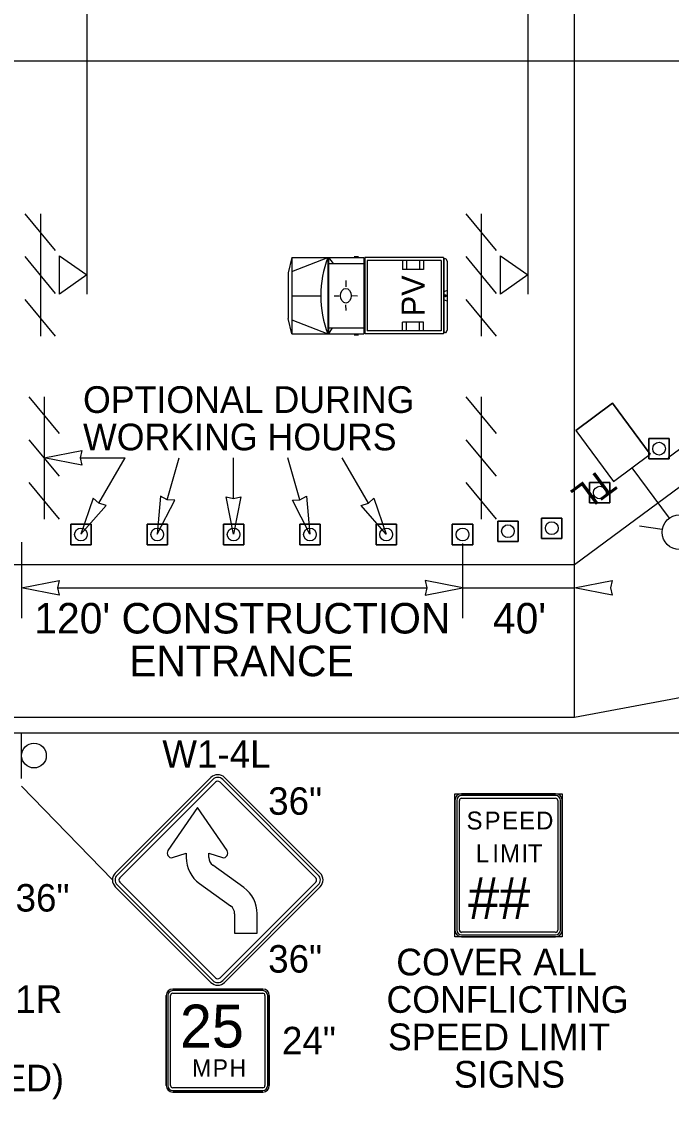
# Model space of a CAD drawing. Extents: x 99976 to 100136, y 99905 to 100011.
# Drawn here: x 100022.12 to 100023.823, y 100005.218 to 100008.043 of the extents above; entities that cross this region are included whole.
import ezdxf

# ---------------------------------------------------------------- set-up
doc = ezdxf.new("R2010")
doc.units = 0
for name, color, linetype in [('RD_ED_ShoulderPavedEdge', 7, 'Continuous'), ('RD_MK_LineEdgeWhite', 7, 'Continuous'), ('TR_SN_ConstructionSigns', 7, 'Continuous'), ('TR_WZ_BarricadeType3', 7, 'Continuous'), ('TR_WZ_PortableLightStandard', 7, 'Continuous'), ('TR_WZ_PortableSignMountBlk-Wht', 7, 'Continuous'), ('TR_WZ_ProtectiveVehicle', 7, 'Continuous'), ('TR_WZ_Sign', 7, 'Continuous'), ('TR_WZ_TrafficCone', 7, 'Continuous'), ('TR_WZ_WorkZoneDetails', 7, 'Continuous'), ('TR_WZ_WorkZoneTextCurrent', 7, 'Continuous')]:
    doc.layers.add(name, color=color, linetype=linetype)

msp = doc.modelspace()

# ---------------------------------------------------------------- linework, layer by layer
at = {"layer": 'RD_ED_ShoulderPavedEdge'}
for p, q in [((100035.6424, 100007.9393), (100020.3, 100007.9393)), ((100020.3, 100006.1793), (100035.6425, 100006.1793))]:
    msp.add_line(p, q, dxfattribs=at)
at = {"layer": 'RD_MK_LineEdgeWhite'}
for p, q in [((100024.8112, 100007.5393), (100023.5692, 100006.6193)), ((100023.5692, 100006.6193), (100020.3, 100006.6193)), ((100025.5008, 100006.5793), (100023.5692, 100006.2193)), ((100023.5692, 100006.2193), (100020.3, 100006.2193))]:
    msp.add_line(p, q, dxfattribs=at)
at = {"layer": 'TR_SN_ConstructionSigns'}
for p, q in [((100022.6162, 100006.0619), (100022.3656, 100005.8113)), ((100022.6212, 100006.0569), (100022.3706, 100005.8063)), ((100022.3776, 100005.7994), (100022.6282, 100006.05)), ((100022.6401, 100006.05), (100022.8907, 100005.7994)), ((100022.8976, 100005.8063), (100022.647, 100006.0569)), ((100022.9026, 100005.8113), (100022.652, 100006.0619)), ((100023.2732, 100006.0194), (100023.5193, 100006.0194)), ((100023.5193, 100006.0194), (100023.2732, 100006.0194)), ((100023.5193, 100006.0146), (100023.2732, 100006.0146)), ((100023.2556, 100005.662), (100023.2556, 100006.0019)), ((100023.2556, 100006.0019), (100023.2556, 100005.662)), ((100023.2605, 100006.0019), (100023.2605, 100005.662)), ((100023.2673, 100005.662), (100023.2673, 100006.0019)), ((100023.2732, 100006.0077), (100023.5193, 100006.0077)), ((100023.5251, 100006.0019), (100023.5251, 100005.662)), ((100023.532, 100005.662), (100023.532, 100006.0019)), ((100023.5369, 100006.0019), (100023.5369, 100005.662)), ((100023.5369, 100005.662), (100023.5369, 100006.0019)), ((100022.581, 100005.9833), (100022.5036, 100005.8704)), ((100022.6585, 100005.8704), (100022.581, 100005.9833)), ((100022.5156, 100005.852), (100022.5515, 100005.8634)), ((100022.5515, 100005.8634), (100022.5515, 100005.8525)), ((100022.6106, 100005.8525), (100022.6106, 100005.8634)), ((100022.6106, 100005.8634), (100022.6464, 100005.852)), ((100022.7025, 100005.7733), (100022.6211, 100005.8319)), ((100022.6282, 100005.5369), (100022.3776, 100005.7875)), ((100022.8907, 100005.7875), (100022.6401, 100005.5369)), ((100022.3656, 100005.7755), (100022.6162, 100005.5249)), ((100022.3706, 100005.7805), (100022.6212, 100005.5299)), ((100022.5865, 100005.784), (100022.6679, 100005.7254)), ((100022.647, 100005.5299), (100022.8976, 100005.7805)), ((100022.652, 100005.5249), (100022.9026, 100005.7755)), ((100022.6784, 100005.7048), (100022.6784, 100005.6542)), ((100022.7375, 100005.6542), (100022.7375, 100005.7048)), ((100022.6784, 100005.6542), (100022.7375, 100005.6542)), ((100023.5193, 100005.6562), (100023.2732, 100005.6562)), ((100023.2732, 100005.6493), (100023.5193, 100005.6493)), ((100023.5193, 100005.6444), (100023.2732, 100005.6444)), ((100023.2732, 100005.6444), (100023.5193, 100005.6444)), ((100022.516, 100005.5075), (100022.7522, 100005.5075)), ((100022.7522, 100005.5075), (100022.516, 100005.5075)), ((100022.7522, 100005.5075), (100022.516, 100005.5075)), ((100022.4991, 100005.2544), (100022.4991, 100005.4907)), ((100022.4991, 100005.4907), (100022.4991, 100005.2544)), ((100022.4991, 100005.4907), (100022.4991, 100005.2544)), ((100022.5033, 100005.4907), (100022.5033, 100005.2544)), ((100022.5104, 100005.2544), (100022.5104, 100005.4907)), ((100022.7522, 100005.5033), (100022.516, 100005.5033)), ((100022.516, 100005.4963), (100022.7522, 100005.4963)), ((100022.7579, 100005.4907), (100022.7579, 100005.2544)), ((100022.7649, 100005.2544), (100022.7649, 100005.4907)), ((100022.7691, 100005.4907), (100022.7691, 100005.2544)), ((100022.7691, 100005.2544), (100022.7691, 100005.4907)), ((100022.7691, 100005.2544), (100022.7691, 100005.4907)), ((100022.7522, 100005.2488), (100022.516, 100005.2488)), ((100022.516, 100005.2417), (100022.7522, 100005.2417)), ((100022.7522, 100005.2375), (100022.516, 100005.2375)), ((100022.516, 100005.2375), (100022.7522, 100005.2375)), ((100022.516, 100005.2375), (100022.7522, 100005.2375))]:
    msp.add_line(p, q, dxfattribs=at)
msp.add_lwpolyline([(100023.2556, 100006.0194), (100023.5369, 100006.0194), (100023.5369, 100005.6444), (100023.2556, 100005.6444)], close=True, dxfattribs=at)
for centre, radius, start, end in [((100022.6341, 100006.044), 0.0253, 45, 135), ((100022.6341, 100006.044), 0.0183, 45, 135), ((100022.6341, 100006.044), 0.00844, 45, 135), ((100023.2732, 100006.0019), 0.0176, 90, 180), ((100023.2732, 100006.0019), 0.0176, 90, 180), ((100023.2732, 100006.0019), 0.0127, 90, 180), ((100023.5193, 100006.0019), 0.0176, 0, 90), ((100023.5193, 100006.0019), 0.0176, 0, 90), ((100023.5193, 100006.0019), 0.0127, 0, 90), ((100023.2732, 100006.0019), 0.00586, 90, 180), ((100023.5193, 100006.0019), 0.00586, 360, 90), ((100022.5135, 100005.8637), 0.012, 146.3859, 280.0466), ((100022.6359, 100005.8525), 0.0844, 180, 234.206), ((100022.6359, 100005.8525), 0.0253, 180, 234.206), ((100022.6485, 100005.8637), 0.012, 259.9533, 33.6141), ((100022.3835, 100005.7934), 0.0253, 135, 225), ((100022.3835, 100005.7934), 0.0183, 135, 225), ((100022.3835, 100005.7934), 0.00844, 135, 225), ((100022.8847, 100005.7934), 0.00844, 315, 45), ((100022.8847, 100005.7934), 0.0183, 315, 45), ((100022.8847, 100005.7934), 0.0253, 315, 45), ((100022.6531, 100005.7048), 0.0844, 360, 54.2061), ((100022.6531, 100005.7048), 0.0253, 360, 54.2061), ((100023.2732, 100005.662), 0.0176, 180, 270), ((100023.2732, 100005.662), 0.0176, 180, 270), ((100023.2732, 100005.662), 0.0127, 180, 270), ((100023.2732, 100005.662), 0.00586, 180, 270), ((100023.5193, 100005.662), 0.0176, 270, 0), ((100023.5193, 100005.662), 0.0127, 270, 360), ((100023.5193, 100005.662), 0.00586, 270, 0), ((100023.5193, 100005.662), 0.0176, 270, 0), ((100022.6341, 100005.5428), 0.00844, 225, 315), ((100022.516, 100005.4907), 0.0169, 90, 180), ((100022.516, 100005.4907), 0.0169, 90, 180), ((100022.516, 100005.4907), 0.0169, 90, 180), ((100022.6341, 100005.5428), 0.0253, 225, 315), ((100022.6341, 100005.5428), 0.0183, 225, 315), ((100022.7522, 100005.4907), 0.0169, 0, 90), ((100022.7522, 100005.4907), 0.0169, 0, 90), ((100022.7522, 100005.4907), 0.0169, 0, 90), ((100022.516, 100005.4907), 0.0127, 90, 180), ((100022.516, 100005.4907), 0.00562, 90, 180), ((100022.7522, 100005.4907), 0.0127, 0, 90), ((100022.7522, 100005.4907), 0.00562, 0, 90), ((100022.516, 100005.2544), 0.0169, 180, 270), ((100022.516, 100005.2544), 0.0169, 180, 270), ((100022.516, 100005.2544), 0.0169, 180, 270), ((100022.516, 100005.2544), 0.0127, 180, 270), ((100022.516, 100005.2544), 0.00562, 180, 270), ((100022.7522, 100005.2544), 0.0169, 270, 0), ((100022.7522, 100005.2544), 0.0169, 270, 0), ((100022.7522, 100005.2544), 0.0127, 270, 0), ((100022.7522, 100005.2544), 0.00562, 270, 0), ((100022.7522, 100005.2544), 0.0169, 270, 0)]:
    msp.add_arc(centre, radius, start, end, dxfattribs=at)
at = {"layer": 'TR_WZ_BarricadeType3'}
for p, q in [((100022.2092, 100007.4429), (100022.1292, 100007.5393)), ((100022.1692, 100007.5389), (100022.1692, 100007.2189)), ((100023.3648, 100007.4429), (100023.2848, 100007.5393)), ((100023.3248, 100007.5389), (100023.3248, 100007.2189)), ((100022.2092, 100007.3307), (100022.1292, 100007.4271)), ((100023.3648, 100007.3307), (100023.2848, 100007.4271)), ((100022.2092, 100007.2184), (100022.1292, 100007.3149)), ((100023.3648, 100007.2184), (100023.2848, 100007.3149)), ((100022.2192, 100006.9637), (100022.1399, 100007.0593)), ((100022.1796, 100007.0593), (100022.1796, 100006.7393)), ((100023.3645, 100006.9637), (100023.2852, 100007.0593)), ((100023.3248, 100007.0593), (100023.3248, 100006.7393)), ((100022.2192, 100006.8515), (100022.1399, 100006.9471)), ((100023.3645, 100006.8515), (100023.2852, 100006.9471)), ((100022.2192, 100006.7393), (100022.1399, 100006.8349)), ((100023.3645, 100006.7393), (100023.2852, 100006.8349))]:
    msp.add_line(p, q, dxfattribs=at)
at = {"layer": 'TR_WZ_PortableLightStandard'}
for p, q in [((100023.5722, 100006.9712), (100023.6686, 100007.0426)), ((100023.6686, 100007.0426), (100023.7674, 100006.9093)), ((100023.7674, 100006.9093), (100023.6686, 100007.0426)), ((100023.5722, 100006.9712), (100023.671, 100006.8379)), ((100023.5722, 100006.9712), (100023.671, 100006.8379)), ((100023.671, 100006.8379), (100023.7674, 100006.9093)), ((100023.7192, 100006.8736), (100023.817, 100006.7415)), ((100023.799, 100006.7114), (100023.7389, 100006.7204))]:
    msp.add_line(p, q, dxfattribs=at)
for points in [[(100023.6686, 100007.0426), (100023.6204, 100007.0069), (100023.5722, 100006.9712)], [(100023.671, 100006.8379), (100023.7192, 100006.8736), (100023.7674, 100006.9093)]]:
    msp.add_lwpolyline(points, dxfattribs=at)
msp.add_circle((100023.8443, 100006.7047), 0.0457, dxfattribs=at)
msp.add_circle((100023.8443, 100006.7047), 0.0457, dxfattribs=at)
at = {"layer": 'TR_WZ_PortableSignMountBlk-Wht'}
for p, q in [((100022.291, 100007.4289), (100022.291, 100007.3289)), ((100023.4466, 100007.4289), (100023.4466, 100007.3289))]:
    msp.add_line(p, q, dxfattribs=at)
for points in [[(100022.291, 100007.379), (100022.2192, 100007.3289), (100022.2192, 100007.4289)], [(100023.4466, 100007.379), (100023.3748, 100007.3289), (100023.3748, 100007.4289)]]:
    msp.add_lwpolyline(points, close=True, dxfattribs=at)
at = {"layer": 'TR_WZ_ProtectiveVehicle'}
for p, q in [((100022.8282, 100007.4244), (100022.8189, 100007.3841)), ((100022.8282, 100007.4244), (100022.8282, 100007.2244)), ((100022.8282, 100007.4244), (100023.0171, 100007.4244)), ((100022.8282, 100007.3878), (100022.9226, 100007.4244)), ((100022.9226, 100007.4244), (100022.9226, 100007.2244)), ((100022.9244, 100007.4244), (100022.9244, 100007.2244)), ((100022.9244, 100007.4244), (100022.9364, 100007.4089)), ((100022.9913, 100007.4272), (100023.0027, 100007.4272)), ((100023.0171, 100007.4244), (100023.0171, 100007.2244)), ((100023.2256, 100007.4244), (100023.0198, 100007.4244)), ((100023.0198, 100007.4244), (100023.0198, 100007.2244)), ((100023.2256, 100007.4244), (100023.2256, 100007.2244)), ((100022.9244, 100007.4089), (100023.0171, 100007.4089)), ((100023.2197, 100007.4164), (100023.0257, 100007.4164)), ((100023.0257, 100007.4164), (100023.0257, 100007.2324)), ((100023.1184, 100007.4164), (100023.1184, 100007.3934)), ((100023.1284, 100007.4164), (100023.1284, 100007.3934)), ((100023.1624, 100007.4164), (100023.1624, 100007.3934)), ((100023.1734, 100007.4164), (100023.1734, 100007.3934)), ((100023.2197, 100007.4164), (100023.2197, 100007.2324)), ((100023.2307, 100007.4211), (100023.2263, 100007.4211)), ((100023.2263, 100007.4211), (100023.2263, 100007.2277)), ((100023.2352, 100007.415), (100023.2352, 100007.2338)), ((100022.8189, 100007.3841), (100022.8189, 100007.2648)), ((100023.1734, 100007.3934), (100023.1184, 100007.3934)), ((100022.9697, 100007.3641), (100022.9697, 100007.3479)), ((100022.8282, 100007.3244), (100022.9041, 100007.3244)), ((100022.9395, 100007.3246), (100022.9521, 100007.3245)), ((100022.9838, 100007.3241), (100022.9838, 100007.3241)), ((100023.0005, 100007.3237), (100022.9857, 100007.324)), ((100023.2352, 100007.3385), (100023.2263, 100007.3348)), ((100023.2352, 100007.3103), (100023.2263, 100007.3141)), ((100023.2328, 100007.3244), (100023.2287, 100007.3244)), ((100023.2307, 100007.3272), (100023.2307, 100007.3216)), ((100022.9704, 100007.286), (100022.9701, 100007.301)), ((100022.8282, 100007.2244), (100022.8189, 100007.2648)), ((100022.8282, 100007.261), (100022.9226, 100007.2244)), ((100023.1184, 100007.2324), (100023.1184, 100007.2554)), ((100023.1734, 100007.2554), (100023.1184, 100007.2554)), ((100023.1284, 100007.2324), (100023.1284, 100007.2554)), ((100023.1624, 100007.2324), (100023.1624, 100007.2554)), ((100023.1734, 100007.2324), (100023.1734, 100007.2554)), ((100022.9244, 100007.2399), (100023.0171, 100007.2399)), ((100022.9343, 100007.2399), (100022.9244, 100007.2244)), ((100023.2197, 100007.2324), (100023.0257, 100007.2324)), ((100023.2307, 100007.2277), (100023.2263, 100007.2277)), ((100022.8282, 100007.2244), (100023.0171, 100007.2244)), ((100022.9913, 100007.2216), (100023.0027, 100007.2216)), ((100023.2256, 100007.2244), (100023.0198, 100007.2244))]:
    msp.add_line(p, q, dxfattribs=at)
for centre, major_axis, start_param, end_param in [((100023.0576, 100007.3244), (0, -0.2099), 4.215667, 5.208926), ((100023.2307, 100007.415), (0, 0.0061), 4.712389, 6.283185), ((100023.2307, 100007.2338), (0, -0.0061), 0, 1.570796)]:
    msp.add_ellipse(centre, major_axis=major_axis, ratio=0.73155, start_param=start_param, end_param=end_param, dxfattribs=at)
for centre, major_axis in [((100022.9697, 100007.3244), (0, 0.0193)), ((100023.2307, 100007.3244), (0, 0.00282))]:
    msp.add_ellipse(centre, major_axis=major_axis, ratio=0.73155, dxfattribs=at)
at = {"layer": 'TR_WZ_Sign'}
msp.add_line((100022.1199, 100006.0593), (100022.1199, 100006.1793), dxfattribs=at)
msp.add_circle((100022.1524, 100006.1194), 0.0324, dxfattribs=at)
msp.add_circle((100022.1524, 100006.1194), 0.0324, dxfattribs=at)
at = {"layer": 'TR_WZ_TrafficCone'}
for points in [[(100023.8174, 100006.8969), (100023.7641, 100006.8969), (100023.7641, 100006.9503), (100023.8174, 100006.9503), (100023.8174, 100006.8969)], [(100023.8174, 100006.9503), (100023.7641, 100006.9503), (100023.7641, 100006.8969), (100023.8174, 100006.8969), (100023.8174, 100006.9503)], [(100023.662, 100006.7818), (100023.6087, 100006.7818), (100023.6087, 100006.8352), (100023.662, 100006.8352), (100023.662, 100006.7818)], [(100023.662, 100006.8352), (100023.6087, 100006.8352), (100023.6087, 100006.7818), (100023.662, 100006.7818), (100023.662, 100006.8352)], [(100022.3022, 100006.7254), (100022.2488, 100006.7254), (100022.2488, 100006.672), (100022.3022, 100006.672), (100022.3022, 100006.7254)], [(100022.3022, 100006.672), (100022.2488, 100006.672), (100022.2488, 100006.7254), (100022.3022, 100006.7254), (100022.3022, 100006.672)], [(100022.5022, 100006.7254), (100022.4488, 100006.7254), (100022.4488, 100006.672), (100022.5022, 100006.672), (100022.5022, 100006.7254)], [(100022.5022, 100006.672), (100022.4488, 100006.672), (100022.4488, 100006.7254), (100022.5022, 100006.7254), (100022.5022, 100006.672)], [(100022.7022, 100006.7254), (100022.6488, 100006.7254), (100022.6488, 100006.672), (100022.7022, 100006.672), (100022.7022, 100006.7254)], [(100022.7022, 100006.672), (100022.6488, 100006.672), (100022.6488, 100006.7254), (100022.7022, 100006.7254), (100022.7022, 100006.672)], [(100022.9022, 100006.7254), (100022.8488, 100006.7254), (100022.8488, 100006.672), (100022.9022, 100006.672), (100022.9022, 100006.7254)], [(100022.9022, 100006.672), (100022.8488, 100006.672), (100022.8488, 100006.7254), (100022.9022, 100006.7254), (100022.9022, 100006.672)], [(100023.1022, 100006.7254), (100023.0488, 100006.7254), (100023.0488, 100006.672), (100023.1022, 100006.672), (100023.1022, 100006.7254)], [(100023.1022, 100006.672), (100023.0488, 100006.672), (100023.0488, 100006.7254), (100023.1022, 100006.7254), (100023.1022, 100006.672)], [(100023.3022, 100006.672), (100023.2488, 100006.672), (100023.2488, 100006.7254), (100023.3022, 100006.7254), (100023.3022, 100006.672)], [(100023.3022, 100006.7254), (100023.2488, 100006.7254), (100023.2488, 100006.672), (100023.3022, 100006.672), (100023.3022, 100006.7254)], [(100023.4212, 100006.6807), (100023.3679, 100006.6807), (100023.3679, 100006.734), (100023.4212, 100006.734), (100023.4212, 100006.6807)], [(100023.4212, 100006.734), (100023.3679, 100006.734), (100023.3679, 100006.6807), (100023.4212, 100006.6807), (100023.4212, 100006.734)], [(100023.4828, 100006.7419), (100023.5362, 100006.7419), (100023.5362, 100006.6886), (100023.4828, 100006.6886), (100023.4828, 100006.7419)], [(100023.4828, 100006.6886), (100023.5362, 100006.6886), (100023.5362, 100006.7419), (100023.4828, 100006.7419), (100023.4828, 100006.6886)]]:
    msp.add_lwpolyline(points, dxfattribs=at)
for centre in [(100023.7907, 100006.9236), (100023.6354, 100006.8085), (100023.3946, 100006.7074), (100023.5095, 100006.7153), (100022.2755, 100006.6987), (100022.4755, 100006.6987), (100022.6755, 100006.6987), (100022.8755, 100006.6987), (100023.0755, 100006.6987), (100023.2755, 100006.6987)]:
    msp.add_circle(centre, 0.0167, dxfattribs=at)
at = {"layer": 'TR_WZ_WorkZoneDetails'}
for p, q in [((100023.5692, 100006.2193), (100023.5692, 100008.2793)), ((100022.291, 100008.1993), (100022.291, 100007.4289)), ((100023.4466, 100008.1993), (100023.4466, 100007.4289)), ((100023.8141, 100006.9003), (100024.0141, 100007.0484)), ((100022.2733, 100006.8993), (100022.3911, 100006.8993)), ((100022.3225, 100006.7805), (100022.3911, 100006.8993)), ((100022.5016, 100006.7894), (100022.5333, 100006.8993)), ((100022.6756, 100006.7931), (100022.6756, 100006.8993)), ((100022.8496, 100006.7894), (100022.8178, 100006.8993)), ((100023.0287, 100006.7805), (100022.9601, 100006.8993)), ((100022.1199, 100006.6788), (100022.1199, 100006.4793)), ((100023.2756, 100006.6754), (100023.2756, 100006.4793)), ((100022.2137, 100006.5593), (100023.1819, 100006.5593)), ((100023.2756, 100006.5593), (100023.5692, 100006.5593)), ((100022.1199, 100006.0393), (100022.3582, 100005.7934))]:
    msp.add_line(p, q, dxfattribs=at)
for points in [[(100022.1796, 100006.8993), (100022.2779, 100006.9185), (100022.2733, 100006.8993), (100022.2778, 100006.88)], [(100022.2756, 100006.6993), (100022.3414, 100006.7748), (100022.3224, 100006.7805), (100022.308, 100006.7941)], [(100022.4756, 100006.6993), (100022.5213, 100006.7884), (100022.5015, 100006.7894), (100022.4843, 100006.7991)], [(100022.6756, 100006.6993), (100022.6564, 100006.7976), (100022.6756, 100006.793), (100022.6949, 100006.7976)], [(100022.8756, 100006.6993), (100022.8299, 100006.7884), (100022.8496, 100006.7894), (100022.8669, 100006.7991)], [(100023.0756, 100006.6993), (100023.0098, 100006.7748), (100023.0288, 100006.7805), (100023.0432, 100006.7941)], [(100022.1199, 100006.5593), (100022.2182, 100006.5786), (100022.2137, 100006.5593), (100022.2182, 100006.54)], [(100023.2756, 100006.5593), (100023.1773, 100006.5786), (100023.1819, 100006.5593), (100023.1773, 100006.54)], [(100023.5692, 100006.5593), (100023.6675, 100006.5786), (100023.6629, 100006.5593), (100023.6675, 100006.54)]]:
    msp.add_lwpolyline(points, close=True, dxfattribs=at)

# ---------------------------------------------------------------- texts
at = {"layer": 'TR_SN_ConstructionSigns'}
for s, height, p in [('W1-4L', 0.072, (100022.4888, 100006.0873)), ('S', 0.0469, (100023.2861, 100005.9257)), ('P', 0.0469, (100023.3334, 100005.9257)), ('E', 0.0469, (100023.3794, 100005.9257)), ('E', 0.0469, (100023.4239, 100005.9257)), ('D', 0.0469, (100023.4684, 100005.9257)), ('L', 0.0469, (100023.3104, 100005.8398)), ('I', 0.0469, (100023.3536, 100005.8398)), ('M', 0.0469, (100023.3742, 100005.8398)), ('I', 0.0469, (100023.4304, 100005.8398)), ('T', 0.0469, (100023.4469, 100005.8398)), ('##', 0.10937, (100023.2902, 100005.6913)), ('COVER ALL', 0.07, (100023.1019, 100005.5432)), ('CONFLICTING', 0.07, (100023.0762, 100005.4452)), ('25', 0.1125, (100022.5351, 100005.3542)), ('SPEED LIMIT', 0.07, (100023.0801, 100005.3472)), ('M', 0.045, (100022.5668, 100005.2783)), ('P', 0.045, (100022.6208, 100005.2783)), ('H', 0.045, (100022.6649, 100005.2783)), ('SIGNS', 0.07, (100023.2531, 100005.2492))]:
    msp.add_text(s, height=height, dxfattribs=at).set_placement(p)
for s, p in [('36"', (100022.7662, 100005.9642)), ('36"', (100022.1043, 100005.7106)), ('36"', (100022.7662, 100005.5506)), ('W12-401R', (100021.7664, 100005.4451)), ('24"', (100022.8024, 100005.3365))]:
    msp.add_text(s, height=0.072, rotation=360, dxfattribs=at).set_placement(p)
at = {"layer": 'TR_WZ_PortableLightStandard'}
msp.add_text('TL', height=0.07, rotation=216.5289, dxfattribs=at).set_placement((100023.6425, 100006.8765))
at = {"layer": 'TR_WZ_ProtectiveVehicle'}
msp.add_text('PV', height=0.06, rotation=90, dxfattribs=at).set_placement((100023.1759, 100007.2707))
at = {"layer": 'TR_WZ_WorkZoneDetails'}
msp.add_text('(BARRIER-MOUNTED)', height=0.07, dxfattribs=at).set_placement((100021.2481, 100005.2393))
at = {"layer": 'TR_WZ_WorkZoneTextCurrent'}
for s, height, p in [('OPTIONAL DURING', 0.07, (100022.281, 100007.0173)), ('WORKING HOURS', 0.07, (100022.281, 100006.9193)), ("120' CONSTRUCTION", 0.08, (100022.1533, 100006.4393)), ("40'", 0.08, (100023.3552, 100006.4393)), ('ENTRANCE', 0.08, (100022.402, 100006.3273))]:
    msp.add_text(s, height=height, dxfattribs=at).set_placement(p)

doc.saveas('drawing.dxf')
